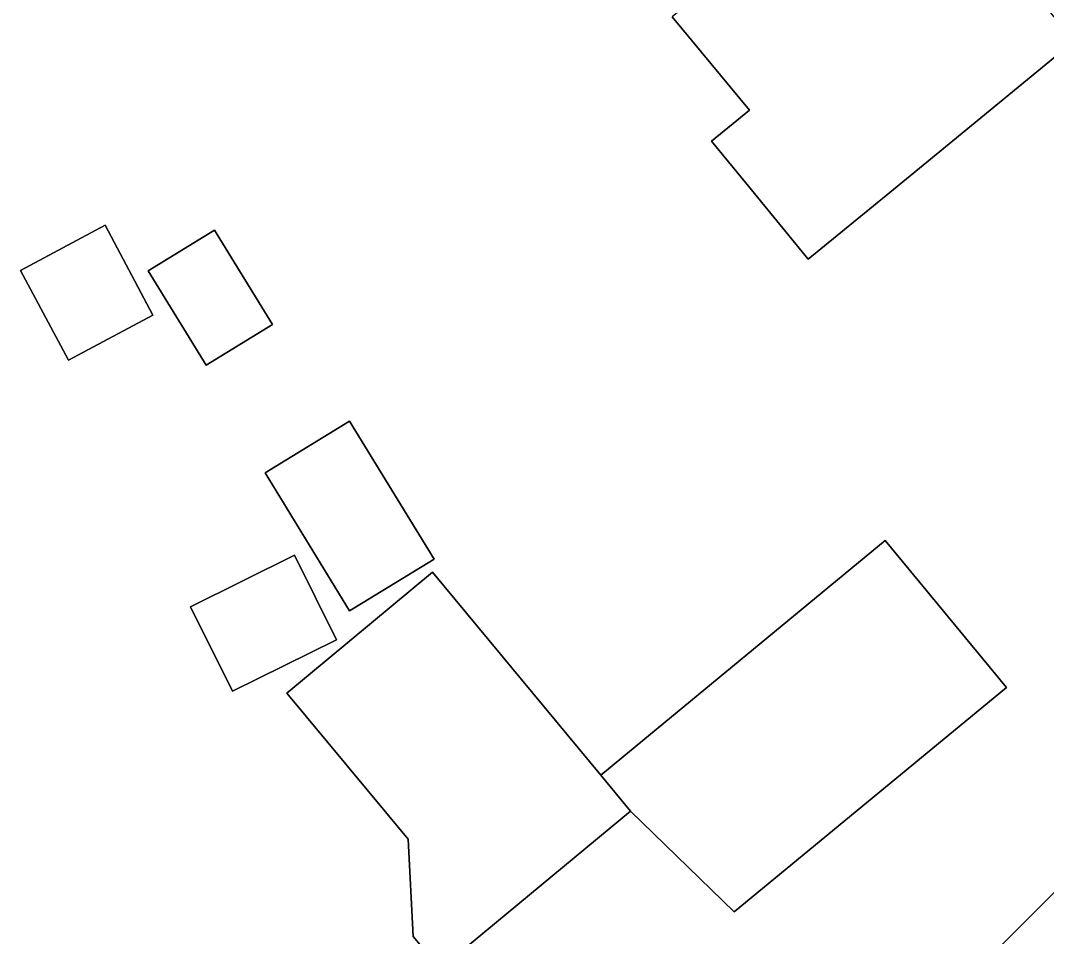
# Model space of a CAD drawing. Extents: x 157767 to 159172, y 387839 to 389425.
# Drawn here: x 158410.06 to 158442.77, y 388679.73 to 388708.94 of the extents above; entities that cross this region are included whole.
import ezdxf

# ---------------------------------------------------------------- set-up
doc = ezdxf.new("R2010")
doc.units = 0
doc.layers.add('IMGEO_Erf', color=7, linetype='Continuous')
doc.layers.add('IMGEO_Pand', color=7, linetype='Continuous')

msp = doc.modelspace()

# ---------------------------------------------------------------- linework, layer by layer
at = {"layer": 'IMGEO_Erf'}
msp.add_lwpolyline([(158443.648, 388708.278), (158439.783, 388705.107), (158437.775, 388703.46), (158435.173, 388701.326), (158433.167, 388703.77), (158432.085, 388705.089), (158433.3, 388706.086), (158430.834, 388709.055)], dxfattribs=at)
for points in [[(158410.058, 388700.971), (158412.756, 388702.41), (158414.281, 388699.55), (158411.583, 388698.111)], [(158414.133, 388700.957), (158416.246, 388702.252), (158418.089, 388699.244), (158415.976, 388697.949)], [(158417.856, 388694.513), (158420.547, 388696.162), (158423.242, 388691.762), (158420.551, 388690.114)], [(158418.55, 388687.495), (158423.195, 388691.346), (158428.56, 388684.874), (158437.63, 388692.358), (158441.493, 388687.677), (158432.813, 388680.515), (158429.506, 388683.732), (158423.435, 388678.7), (158422.577, 388679.735), (158422.415, 388682.832)], [(158415.479, 388690.249), (158418.791, 388691.892), (158420.129, 388689.195), (158416.817, 388687.552)], [(158449.489, 388683.249), (158452.277, 388680.49), (158455.832, 388676.974), (158451.873, 388672.972), (158447.833, 388668.887), (158444.043, 388672.636), (158442.515, 388671.091), (158439.962, 388673.617), (158437.724, 388675.831), (158443.341, 388681.47), (158445.552, 388679.268)]]:
    msp.add_lwpolyline(points, close=True, dxfattribs=at)
at = {"layer": 'IMGEO_Pand'}
for points in [[(158441.713, 388710.636), (158444.424, 388712.86), (158440.815, 388717.259), (158433.872, 388711.548), (158430.834, 388709.055), (158433.3, 388706.086), (158432.085, 388705.089), (158433.167, 388703.77), (158435.173, 388701.326), (158437.775, 388703.46), (158439.783, 388705.107), (158443.648, 388708.278)], [(158410.058, 388700.971), (158411.583, 388698.111), (158414.281, 388699.55), (158412.756, 388702.41)], [(158414.133, 388700.957), (158415.976, 388697.949), (158418.089, 388699.244), (158416.246, 388702.252)], [(158417.856, 388694.513), (158420.551, 388690.114), (158423.242, 388691.762), (158420.547, 388696.162)], [(158428.56, 388684.874), (158429.506, 388683.732), (158432.813, 388680.515), (158441.493, 388687.677), (158437.63, 388692.358)], [(158415.479, 388690.249), (158416.817, 388687.552), (158420.129, 388689.195), (158418.791, 388691.892)], [(158429.506, 388683.732), (158428.56, 388684.874), (158423.195, 388691.346), (158418.55, 388687.495), (158422.415, 388682.832), (158422.577, 388679.735), (158423.435, 388678.7)], [(158445.552, 388679.268), (158443.341, 388681.47), (158437.724, 388675.831), (158439.962, 388673.617), (158442.515, 388671.091), (158444.043, 388672.636), (158447.833, 388668.887), (158451.873, 388672.972)]]:
    msp.add_lwpolyline(points, close=True, dxfattribs=at)

doc.saveas('drawing.dxf')
